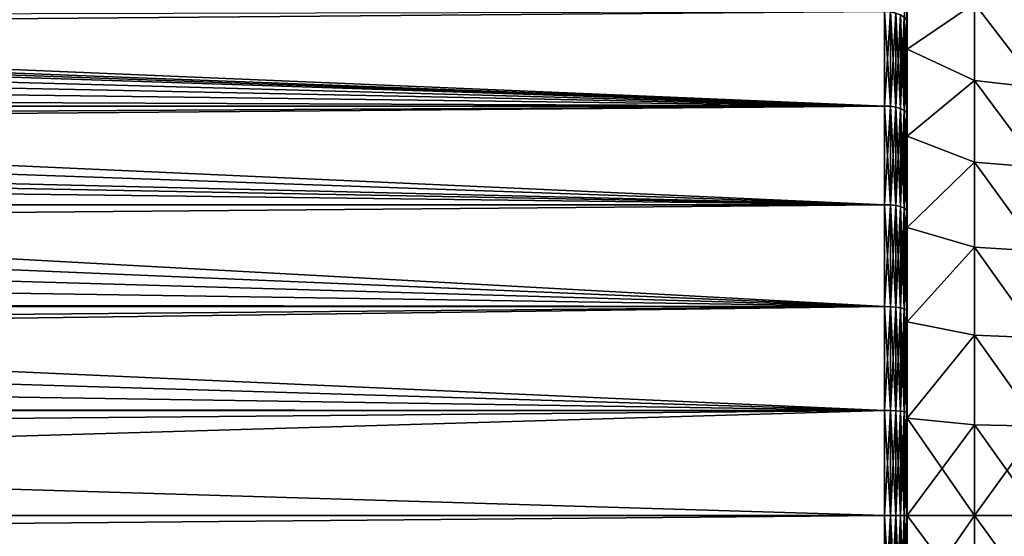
# Model space of a CAD drawing. Header units: millimetres. Extents: x -128 to 173, y -40 to 30.
# Tile 268 of 353: x 108 to 130, y 0 to 11. Entities that reach past the tile are written whole.
import ezdxf

# ---------------------------------------------------------------- set-up
doc = ezdxf.new("R2010")
doc.units = ezdxf.units.MM
doc.header["$LTSCALE"] = 56.728605
for name, color, linetype in [('2', 7, 'CONTINUOUS'), ('24', 7, 'CONTINUOUS'), ('25', 7, 'CONTINUOUS'), ('3', 7, 'CONTINUOUS'), ('35', 7, 'CONTINUOUS'), ('36', 7, 'CONTINUOUS'), ('4', 7, 'CONTINUOUS')]:
    doc.layers.add(name, color=color, linetype=linetype)

msp = doc.modelspace()

# ---------------------------------------------------------------- linework, layer by layer
at = {"layer": '2', "color": 7, "linetype": 'CONTINUOUS'}
for points in [[(128, 12.851, 18.469), (128, 10.917, 19.674), (128, 12.14, 16.709), (128, 12.851, 18.469)], [(128, 10.917, -19.674), (128, 12.851, -18.469), (128, 12.14, -16.709), (128, 10.917, -19.674)], [(128, 12.14, 16.709), (128, 10.917, 19.674), (128, 10.327, 17.886), (128, 12.14, 16.709)], [(128, 10.327, -17.886), (128, 10.917, -19.674), (128, 12.14, -16.709), (128, 10.327, -17.886)], [(128, 10.917, 19.674), (128, 8.87, 20.678), (128, 10.327, 17.886), (128, 10.917, 19.674)], [(128, 8.87, -20.678), (128, 10.917, -19.674), (128, 10.327, -17.886), (128, 8.87, -20.678)], [(128, 10.327, 17.886), (128, 8.87, 20.678), (128, 8.4, 18.868), (128, 10.327, 17.886)], [(128, 8.4, -18.868), (128, 8.87, -20.678), (128, 10.327, -17.886), (128, 8.4, -18.868)], [(128, 8.87, 20.678), (128, 6.733, 21.469), (128, 8.4, 18.868), (128, 8.87, 20.678)], [(128, 6.733, -21.469), (128, 8.87, -20.678), (128, 8.4, -18.868), (128, 6.733, -21.469)], [(128, 8.4, 18.868), (128, 6.733, 21.469), (128, 6.382, 19.642), (128, 8.4, 18.868)], [(128, 6.382, -19.642), (128, 6.733, -21.469), (128, 8.4, -18.868), (128, 6.382, -19.642)], [(128, 6.733, 21.469), (128, 4.526, 22.04), (128, 6.382, 19.642), (128, 6.733, 21.469)], [(128, 4.526, -22.04), (128, 6.733, -21.469), (128, 6.382, -19.642), (128, 4.526, -22.04)], [(128, 6.382, 19.642), (128, 4.526, 22.04), (128, 4.294, 20.202), (128, 6.382, 19.642)], [(128, 4.294, -20.202), (128, 4.526, -22.04), (128, 6.382, -19.642), (128, 4.294, -20.202)], [(128, 4.526, 22.04), (128, 2.272, 22.385), (128, 4.294, 20.202), (128, 4.526, 22.04)], [(128, 2.272, -22.385), (128, 4.526, -22.04), (128, 4.294, -20.202), (128, 2.272, -22.385)], [(128, 4.294, 20.202), (128, 2.272, 22.385), (128, 2.159, 20.54), (128, 4.294, 20.202)], [(128, 2.159, -20.54), (128, 2.272, -22.385), (128, 4.294, -20.202), (128, 2.159, -20.54)], [(128, 2.272, 22.385), (128, 0, 22.5), (128, 2.159, 20.54), (128, 2.272, 22.385)], [(128, 0, -22.5), (128, 2.272, -22.385), (128, 0, -20.653), (128, 0, -22.5)], [(128, 0, -20.653), (128, 2.272, -22.385), (128, 2.159, -20.54), (128, 0, -20.653)], [(128, 2.159, 20.54), (128, 0, 22.5), (128, 0, 20.653), (128, 2.159, 20.54)], [(128, 0, 22.5), (128, -2.272, 22.385), (128, 0, 20.653), (128, 0, 22.5)], [(128, -2.272, -22.385), (128, 0, -22.5), (128, -2.159, -20.54), (128, -2.272, -22.385)], [(128, 0, -22.5), (128, 0, -20.653), (128, -2.159, -20.54), (128, 0, -22.5)], [(128, 0, 20.653), (128, -2.272, 22.385), (128, -2.159, 20.54), (128, 0, 20.653)]]:
    msp.add_3dface(points, dxfattribs=at)
at = {"layer": '24', "color": 7, "linetype": 'CONTINUOUS'}
for points in [[(127.983, 10.982, 19.786), (127.983, 12.927, 18.573), (127.933, 11.04, 19.891), (127.983, 10.982, 19.786)], [(127.983, 10.982, 19.786), (128, 12.851, 18.469), (127.983, 12.927, 18.573), (127.983, 10.982, 19.786)], [(128, 10.917, 19.674), (128, 12.851, 18.469), (127.983, 10.982, 19.786), (128, 10.917, 19.674)], [(128, 12.851, -18.469), (128, 10.917, -19.674), (127.983, 10.982, -19.786), (128, 12.851, -18.469)], [(127.5, 9.07, -21.136), (127.5, 11.162, -20.11), (127.629, 9.063, -21.12), (127.5, 9.07, -21.136)], [(127.5, 11.162, -20.11), (127.629, 11.154, -20.095), (127.629, 9.063, -21.12), (127.5, 11.162, -20.11)], [(127.5, 11.162, 20.11), (127.5, 9.07, 21.136), (127.629, 11.154, 20.095), (127.5, 11.162, 20.11)], [(127.5, 9.07, 21.136), (127.629, 9.063, 21.12), (127.629, 11.154, 20.095), (127.5, 9.07, 21.136)], [(127.629, 9.063, 21.12), (127.75, 11.129, 20.051), (127.629, 11.154, 20.095), (127.629, 9.063, 21.12)], [(127.75, 11.129, -20.051), (127.75, 9.044, -21.074), (127.629, 11.154, -20.095), (127.75, 11.129, -20.051)], [(127.629, 11.154, -20.095), (127.75, 9.044, -21.074), (127.629, 9.063, -21.12), (127.629, 11.154, -20.095)], [(127.75, 9.044, 21.074), (127.75, 11.129, 20.051), (127.629, 9.063, 21.12), (127.75, 9.044, 21.074)], [(127.75, 9.044, 21.074), (127.854, 11.091, 19.982), (127.75, 11.129, 20.051), (127.75, 9.044, 21.074)], [(127.854, 11.091, -19.982), (127.854, 9.012, -21.001), (127.75, 11.129, -20.051), (127.854, 11.091, -19.982)], [(127.75, 11.129, -20.051), (127.854, 9.012, -21.001), (127.75, 9.044, -21.074), (127.75, 11.129, -20.051)], [(127.854, 9.012, 21.001), (127.854, 11.091, 19.982), (127.75, 9.044, 21.074), (127.854, 9.012, 21.001)], [(127.854, 9.012, 21.001), (127.933, 11.04, 19.891), (127.854, 11.091, 19.982), (127.854, 9.012, 21.001)], [(127.933, 11.04, -19.891), (127.933, 8.971, -20.906), (127.854, 11.091, -19.982), (127.933, 11.04, -19.891)], [(127.854, 11.091, -19.982), (127.933, 8.971, -20.906), (127.854, 9.012, -21.001), (127.854, 11.091, -19.982)], [(127.933, 8.971, 20.906), (127.933, 11.04, 19.891), (127.854, 9.012, 21.001), (127.933, 8.971, 20.906)], [(127.933, 8.971, 20.906), (127.983, 10.982, 19.786), (127.933, 11.04, 19.891), (127.933, 8.971, 20.906)], [(127.983, 10.982, -19.786), (127.983, 8.924, -20.795), (127.933, 11.04, -19.891), (127.983, 10.982, -19.786)], [(127.933, 11.04, -19.891), (127.983, 8.924, -20.795), (127.933, 8.971, -20.906), (127.933, 11.04, -19.891)], [(127.983, 8.924, 20.795), (127.983, 10.982, 19.786), (127.933, 8.971, 20.906), (127.983, 8.924, 20.795)], [(127.983, 8.924, 20.795), (128, 10.917, 19.674), (127.983, 10.982, 19.786), (127.983, 8.924, 20.795)], [(127.983, 10.982, -19.786), (128, 10.917, -19.674), (127.983, 8.924, -20.795), (127.983, 10.982, -19.786)], [(128, 8.87, 20.678), (128, 10.917, 19.674), (127.983, 8.924, 20.795), (128, 8.87, 20.678)], [(128, 10.917, -19.674), (128, 8.87, -20.678), (127.983, 8.924, -20.795), (128, 10.917, -19.674)], [(127.5, 6.885, -21.945), (127.5, 9.07, -21.136), (127.629, 6.88, -21.929), (127.5, 6.885, -21.945)], [(127.5, 9.07, -21.136), (127.629, 9.063, -21.12), (127.629, 6.88, -21.929), (127.5, 9.07, -21.136)], [(127.5, 9.07, 21.136), (127.5, 6.885, 21.945), (127.629, 9.063, 21.12), (127.5, 9.07, 21.136)], [(127.5, 6.885, 21.945), (127.629, 6.88, 21.929), (127.629, 9.063, 21.12), (127.5, 6.885, 21.945)], [(127.629, 6.88, 21.929), (127.75, 9.044, 21.074), (127.629, 9.063, 21.12), (127.629, 6.88, 21.929)], [(127.75, 9.044, -21.074), (127.75, 6.865, -21.881), (127.629, 9.063, -21.12), (127.75, 9.044, -21.074)], [(127.629, 9.063, -21.12), (127.75, 6.865, -21.881), (127.629, 6.88, -21.929), (127.629, 9.063, -21.12)], [(127.75, 6.865, 21.881), (127.75, 9.044, 21.074), (127.629, 6.88, 21.929), (127.75, 6.865, 21.881)], [(127.75, 6.865, 21.881), (127.854, 9.012, 21.001), (127.75, 9.044, 21.074), (127.75, 6.865, 21.881)], [(127.854, 9.012, -21.001), (127.854, 6.841, -21.805), (127.75, 9.044, -21.074), (127.854, 9.012, -21.001)], [(127.75, 9.044, -21.074), (127.854, 6.841, -21.805), (127.75, 6.865, -21.881), (127.75, 9.044, -21.074)], [(127.854, 6.841, 21.805), (127.854, 9.012, 21.001), (127.75, 6.865, 21.881), (127.854, 6.841, 21.805)], [(127.854, 6.841, 21.805), (127.933, 8.971, 20.906), (127.854, 9.012, 21.001), (127.854, 6.841, 21.805)], [(127.933, 8.971, -20.906), (127.933, 6.81, -21.706), (127.854, 9.012, -21.001), (127.933, 8.971, -20.906)], [(127.854, 9.012, -21.001), (127.933, 6.81, -21.706), (127.854, 6.841, -21.805), (127.854, 9.012, -21.001)], [(127.933, 6.81, 21.706), (127.933, 8.971, 20.906), (127.854, 6.841, 21.805), (127.933, 6.81, 21.706)], [(127.933, 6.81, 21.706), (127.983, 8.924, 20.795), (127.933, 8.971, 20.906), (127.933, 6.81, 21.706)], [(127.983, 8.924, -20.795), (127.983, 6.774, -21.591), (127.933, 8.971, -20.906), (127.983, 8.924, -20.795)], [(127.933, 8.971, -20.906), (127.983, 6.774, -21.591), (127.933, 6.81, -21.706), (127.933, 8.971, -20.906)], [(127.983, 6.774, 21.591), (127.983, 8.924, 20.795), (127.933, 6.81, 21.706), (127.983, 6.774, 21.591)], [(127.983, 6.774, 21.591), (128, 8.87, 20.678), (127.983, 8.924, 20.795), (127.983, 6.774, 21.591)], [(127.983, 8.924, -20.795), (128, 8.87, -20.678), (127.983, 6.774, -21.591), (127.983, 8.924, -20.795)], [(128, 6.733, 21.469), (128, 8.87, 20.678), (127.983, 6.774, 21.591), (128, 6.733, 21.469)], [(128, 8.87, -20.678), (128, 6.733, -21.469), (127.983, 6.774, -21.591), (128, 8.87, -20.678)], [(127.5, 4.63, -22.529), (127.5, 6.885, -21.945), (127.629, 4.626, -22.513), (127.5, 4.63, -22.529)], [(127.5, 6.885, -21.945), (127.629, 6.88, -21.929), (127.629, 4.626, -22.513), (127.5, 6.885, -21.945)], [(127.5, 6.885, 21.945), (127.5, 4.63, 22.529), (127.629, 6.88, 21.929), (127.5, 6.885, 21.945)], [(127.5, 4.63, 22.529), (127.629, 4.626, 22.513), (127.629, 6.88, 21.929), (127.5, 4.63, 22.529)], [(127.629, 4.626, 22.513), (127.75, 6.865, 21.881), (127.629, 6.88, 21.929), (127.629, 4.626, 22.513)], [(127.75, 6.865, -21.881), (127.75, 4.616, -22.464), (127.629, 6.88, -21.929), (127.75, 6.865, -21.881)], [(127.629, 6.88, -21.929), (127.75, 4.616, -22.464), (127.629, 4.626, -22.513), (127.629, 6.88, -21.929)], [(127.75, 4.616, 22.464), (127.75, 6.865, 21.881), (127.629, 4.626, 22.513), (127.75, 4.616, 22.464)], [(127.75, 4.616, 22.464), (127.854, 6.841, 21.805), (127.75, 6.865, 21.881), (127.75, 4.616, 22.464)], [(127.854, 6.841, -21.805), (127.854, 4.6, -22.386), (127.75, 6.865, -21.881), (127.854, 6.841, -21.805)], [(127.75, 6.865, -21.881), (127.854, 4.6, -22.386), (127.75, 4.616, -22.464), (127.75, 6.865, -21.881)], [(127.854, 4.6, 22.386), (127.854, 6.841, 21.805), (127.75, 4.616, 22.464), (127.854, 4.6, 22.386)], [(127.854, 4.6, 22.386), (127.933, 6.81, 21.706), (127.854, 6.841, 21.805), (127.854, 4.6, 22.386)], [(127.933, 6.81, -21.706), (127.933, 4.579, -22.284), (127.854, 6.841, -21.805), (127.933, 6.81, -21.706)], [(127.854, 6.841, -21.805), (127.933, 4.579, -22.284), (127.854, 4.6, -22.386), (127.854, 6.841, -21.805)], [(127.933, 4.579, 22.284), (127.933, 6.81, 21.706), (127.854, 4.6, 22.386), (127.933, 4.579, 22.284)], [(127.933, 4.579, 22.284), (127.983, 6.774, 21.591), (127.933, 6.81, 21.706), (127.933, 4.579, 22.284)], [(127.983, 6.774, -21.591), (127.983, 4.555, -22.166), (127.933, 6.81, -21.706), (127.983, 6.774, -21.591)], [(127.933, 6.81, -21.706), (127.983, 4.555, -22.166), (127.933, 4.579, -22.284), (127.933, 6.81, -21.706)], [(127.983, 4.555, 22.166), (127.983, 6.774, 21.591), (127.933, 4.579, 22.284), (127.983, 4.555, 22.166)], [(127.983, 4.555, 22.166), (128, 6.733, 21.469), (127.983, 6.774, 21.591), (127.983, 4.555, 22.166)], [(127.983, 6.774, -21.591), (128, 6.733, -21.469), (127.983, 4.555, -22.166), (127.983, 6.774, -21.591)], [(128, 4.526, 22.04), (128, 6.733, 21.469), (127.983, 4.555, 22.166), (128, 4.526, 22.04)], [(128, 6.733, -21.469), (128, 4.526, -22.04), (127.983, 4.555, -22.166), (128, 6.733, -21.469)], [(127.5, 2.327, -22.882), (127.5, 4.63, -22.529), (127.629, 2.325, -22.865), (127.5, 2.327, -22.882)], [(127.5, 4.63, -22.529), (127.629, 4.626, -22.513), (127.629, 2.325, -22.865), (127.5, 4.63, -22.529)], [(127.5, 4.63, 22.529), (127.5, 2.327, 22.882), (127.629, 4.626, 22.513), (127.5, 4.63, 22.529)], [(127.5, 2.327, 22.882), (127.629, 2.325, 22.865), (127.629, 4.626, 22.513), (127.5, 2.327, 22.882)], [(127.629, 2.325, 22.865), (127.75, 4.616, 22.464), (127.629, 4.626, 22.513), (127.629, 2.325, 22.865)], [(127.75, 4.616, -22.464), (127.75, 2.32, -22.815), (127.629, 4.626, -22.513), (127.75, 4.616, -22.464)], [(127.629, 4.626, -22.513), (127.75, 2.32, -22.815), (127.629, 2.325, -22.865), (127.629, 4.626, -22.513)], [(127.75, 2.32, 22.815), (127.75, 4.616, 22.464), (127.629, 2.325, 22.865), (127.75, 2.32, 22.815)], [(127.75, 2.32, 22.815), (127.854, 4.6, 22.386), (127.75, 4.616, 22.464), (127.75, 2.32, 22.815)], [(127.854, 4.6, -22.386), (127.854, 2.312, -22.736), (127.75, 4.616, -22.464), (127.854, 4.6, -22.386)], [(127.75, 4.616, -22.464), (127.854, 2.312, -22.736), (127.75, 2.32, -22.815), (127.75, 4.616, -22.464)], [(127.854, 2.312, 22.736), (127.854, 4.6, 22.386), (127.75, 2.32, 22.815), (127.854, 2.312, 22.736)], [(127.854, 2.312, 22.736), (127.933, 4.579, 22.284), (127.854, 4.6, 22.386), (127.854, 2.312, 22.736)], [(127.933, 4.579, -22.284), (127.933, 2.302, -22.633), (127.854, 4.6, -22.386), (127.933, 4.579, -22.284)], [(127.854, 4.6, -22.386), (127.933, 2.302, -22.633), (127.854, 2.312, -22.736), (127.854, 4.6, -22.386)], [(127.933, 2.302, 22.633), (127.933, 4.579, 22.284), (127.854, 2.312, 22.736), (127.933, 2.302, 22.633)], [(127.933, 2.302, 22.633), (127.983, 4.555, 22.166), (127.933, 4.579, 22.284), (127.933, 2.302, 22.633)], [(127.983, 4.555, -22.166), (127.983, 2.289, -22.513), (127.933, 4.579, -22.284), (127.983, 4.555, -22.166)], [(127.933, 4.579, -22.284), (127.983, 2.289, -22.513), (127.933, 2.302, -22.633), (127.933, 4.579, -22.284)], [(127.983, 2.289, 22.513), (127.983, 4.555, 22.166), (127.933, 2.302, 22.633), (127.983, 2.289, 22.513)], [(127.983, 2.289, 22.513), (128, 4.526, 22.04), (127.983, 4.555, 22.166), (127.983, 2.289, 22.513)], [(127.983, 4.555, -22.166), (128, 4.526, -22.04), (127.983, 2.289, -22.513), (127.983, 4.555, -22.166)], [(128, 2.272, 22.385), (128, 4.526, 22.04), (127.983, 2.289, 22.513), (128, 2.272, 22.385)], [(128, 4.526, -22.04), (128, 2.272, -22.385), (127.983, 2.289, -22.513), (128, 4.526, -22.04)], [(127.5, 0, -23), (127.5, 2.327, -22.882), (127.629, 0, -22.983), (127.5, 0, -23)], [(127.5, 2.327, -22.882), (127.629, 2.325, -22.865), (127.629, 0, -22.983), (127.5, 2.327, -22.882)], [(127.5, 2.327, 22.882), (127.5, 0, 23), (127.629, 2.325, 22.865), (127.5, 2.327, 22.882)], [(127.5, 0, 23), (127.629, 0, 22.983), (127.629, 2.325, 22.865), (127.5, 0, 23)], [(127.629, 0, 22.983), (127.75, 2.32, 22.815), (127.629, 2.325, 22.865), (127.629, 0, 22.983)], [(127.75, 2.32, -22.815), (127.75, 0, -22.933), (127.629, 2.325, -22.865), (127.75, 2.32, -22.815)], [(127.629, 2.325, -22.865), (127.75, 0, -22.933), (127.629, 0, -22.983), (127.629, 2.325, -22.865)], [(127.75, 0, 22.933), (127.75, 2.32, 22.815), (127.629, 0, 22.983), (127.75, 0, 22.933)], [(127.75, 0, 22.933), (127.854, 2.312, 22.736), (127.75, 2.32, 22.815), (127.75, 0, 22.933)], [(127.854, 2.312, -22.736), (127.854, 0, -22.853), (127.75, 2.32, -22.815), (127.854, 2.312, -22.736)], [(127.75, 2.32, -22.815), (127.854, 0, -22.853), (127.75, 0, -22.933), (127.75, 2.32, -22.815)], [(127.854, 0, 22.853), (127.854, 2.312, 22.736), (127.75, 0, 22.933), (127.854, 0, 22.853)], [(127.854, 0, 22.853), (127.933, 2.302, 22.633), (127.854, 2.312, 22.736), (127.854, 0, 22.853)], [(127.933, 2.302, -22.633), (127.933, 0, -22.75), (127.854, 2.312, -22.736), (127.933, 2.302, -22.633)], [(127.854, 2.312, -22.736), (127.933, 0, -22.75), (127.854, 0, -22.853), (127.854, 2.312, -22.736)], [(127.933, 0, 22.75), (127.933, 2.302, 22.633), (127.854, 0, 22.853), (127.933, 0, 22.75)], [(127.933, 0, 22.75), (127.983, 2.289, 22.513), (127.933, 2.302, 22.633), (127.933, 0, 22.75)], [(127.983, 2.289, -22.513), (127.983, 0, -22.629), (127.933, 2.302, -22.633), (127.983, 2.289, -22.513)], [(127.933, 2.302, -22.633), (127.983, 0, -22.629), (127.933, 0, -22.75), (127.933, 2.302, -22.633)], [(127.983, 0, 22.629), (127.983, 2.289, 22.513), (127.933, 0, 22.75), (127.983, 0, 22.629)], [(127.983, 0, 22.629), (128, 2.272, 22.385), (127.983, 2.289, 22.513), (127.983, 0, 22.629)], [(128, 2.272, -22.385), (128, 0, -22.5), (127.983, 2.289, -22.513), (128, 2.272, -22.385)], [(127.983, 2.289, -22.513), (128, 0, -22.5), (127.983, 0, -22.629), (127.983, 2.289, -22.513)], [(128, 0, 22.5), (128, 2.272, 22.385), (127.983, 0, 22.629), (128, 0, 22.5)]]:
    msp.add_3dface(points, dxfattribs=at)
at = {"layer": '25', "color": 7, "linetype": 'CONTINUOUS'}
for points in [[(127.5, -2.327, -22.882), (127.5, 0, -23), (127.629, -2.325, -22.865), (127.5, -2.327, -22.882)], [(127.5, 0, -23), (127.629, 0, -22.983), (127.629, -2.325, -22.865), (127.5, 0, -23)], [(127.5, 0, 23), (127.5, -2.327, 22.882), (127.629, 0, 22.983), (127.5, 0, 23)], [(127.629, 0, 22.983), (127.5, -2.327, 22.882), (127.629, -2.325, 22.865), (127.629, 0, 22.983)], [(127.75, 0, 22.933), (127.629, 0, 22.983), (127.629, -2.325, 22.865), (127.75, 0, 22.933)], [(127.629, 0, -22.983), (127.75, 0, -22.933), (127.75, -2.32, -22.815), (127.629, 0, -22.983)], [(127.629, 0, -22.983), (127.75, -2.32, -22.815), (127.629, -2.325, -22.865), (127.629, 0, -22.983)], [(127.75, 0, -22.933), (127.854, 0, -22.853), (127.854, -2.312, -22.736), (127.75, 0, -22.933)], [(127.75, 0, -22.933), (127.854, -2.312, -22.736), (127.75, -2.32, -22.815), (127.75, 0, -22.933)], [(127.854, 0, -22.853), (127.933, 0, -22.75), (127.933, -2.302, -22.633), (127.854, 0, -22.853)], [(127.854, 0, -22.853), (127.933, -2.302, -22.633), (127.854, -2.312, -22.736), (127.854, 0, -22.853)], [(127.933, 0, -22.75), (127.983, 0, -22.629), (127.983, -2.289, -22.513), (127.933, 0, -22.75)], [(127.933, 0, -22.75), (127.983, -2.289, -22.513), (127.933, -2.302, -22.633), (127.933, 0, -22.75)], [(128, -2.272, 22.385), (128, 0, 22.5), (127.983, -2.289, 22.513), (128, -2.272, 22.385)], [(128, 0, 22.5), (127.983, 0, 22.629), (127.983, -2.289, 22.513), (128, 0, 22.5)], [(128, 0, -22.5), (128, -2.272, -22.385), (127.983, 0, -22.629), (128, 0, -22.5)], [(127.983, 0, -22.629), (128, -2.272, -22.385), (127.983, -2.289, -22.513), (127.983, 0, -22.629)], [(127.75, -2.32, 22.815), (127.75, 0, 22.933), (127.629, -2.325, 22.865), (127.75, -2.32, 22.815)], [(127.854, 0, 22.853), (127.75, 0, 22.933), (127.75, -2.32, 22.815), (127.854, 0, 22.853)], [(127.854, -2.312, 22.736), (127.854, 0, 22.853), (127.75, -2.32, 22.815), (127.854, -2.312, 22.736)], [(127.933, 0, 22.75), (127.854, 0, 22.853), (127.854, -2.312, 22.736), (127.933, 0, 22.75)], [(127.933, -2.302, 22.633), (127.933, 0, 22.75), (127.854, -2.312, 22.736), (127.933, -2.302, 22.633)], [(127.983, 0, 22.629), (127.933, 0, 22.75), (127.933, -2.302, 22.633), (127.983, 0, 22.629)], [(127.983, -2.289, 22.513), (127.983, 0, 22.629), (127.933, -2.302, 22.633), (127.983, -2.289, 22.513)]]:
    msp.add_3dface(points, dxfattribs=at)
at = {"layer": '3', "color": 7, "linetype": 'CONTINUOUS'}
for points in [[(127.5, 9.07, 21.136), (127.5, 11.162, 20.11), (-127.5, 9.07, 21.136), (127.5, 9.07, 21.136)], [(-127.5, 9.07, 21.136), (127.5, 11.162, 20.11), (-127.5, 11.162, 20.11), (-127.5, 9.07, 21.136)], [(127.5, 11.162, -20.11), (127.5, 9.07, -21.136), (80.252, 11.055, -20.169), (127.5, 11.162, -20.11)], [(80.252, 11.055, -20.169), (127.5, 9.07, -21.136), (80.872, 10.842, -20.284), (80.252, 11.055, -20.169)], [(80.872, 10.842, -20.284), (127.5, 9.07, -21.136), (81.175, 10.723, -20.347), (80.872, 10.842, -20.284)], [(81.175, 10.723, -20.347), (127.5, 9.07, -21.136), (81.485, 10.593, -20.415), (81.175, 10.723, -20.347)], [(81.485, 10.593, -20.415), (127.5, 9.07, -21.136), (82.091, 10.309, -20.56), (81.485, 10.593, -20.415)], [(82.091, 10.309, -20.56), (127.5, 9.07, -21.136), (82.686, 9.988, -20.718), (82.091, 10.309, -20.56)], [(82.686, 9.988, -20.718), (127.5, 9.07, -21.136), (83.267, 9.633, -20.886), (82.686, 9.988, -20.718)], [(83.267, 9.633, -20.886), (127.5, 9.07, -21.136), (83.828, 9.244, -21.06), (83.267, 9.633, -20.886)], [(83.828, 9.244, -21.06), (127.5, 9.07, -21.136), (84.367, 8.824, -21.24), (83.828, 9.244, -21.06)], [(127.5, 6.885, 21.945), (127.5, 9.07, 21.136), (-127.5, 6.885, 21.945), (127.5, 6.885, 21.945)], [(-127.5, 6.885, 21.945), (127.5, 9.07, 21.136), (-127.5, 9.07, 21.136), (-127.5, 6.885, 21.945)], [(127.5, 9.07, -21.136), (127.5, 6.885, -21.945), (84.367, 8.824, -21.24), (127.5, 9.07, -21.136)], [(84.367, 8.824, -21.24), (127.5, 6.885, -21.945), (84.88, 8.375, -21.421), (84.367, 8.824, -21.24)], [(84.88, 8.375, -21.421), (127.5, 6.885, -21.945), (85.364, 7.9, -21.601), (84.88, 8.375, -21.421)], [(85.364, 7.9, -21.601), (127.5, 6.885, -21.945), (85.578, 7.67, -21.683), (85.364, 7.9, -21.601)], [(85.578, 7.67, -21.683), (127.5, 6.885, -21.945), (85.816, 7.401, -21.777), (85.578, 7.67, -21.683)], [(85.816, 7.401, -21.777), (127.5, 6.885, -21.945), (86.235, 6.883, -21.946), (85.816, 7.401, -21.777)], [(127.5, 4.63, 22.529), (127.5, 6.885, 21.945), (-127.5, 4.63, 22.529), (127.5, 4.63, 22.529)], [(-127.5, 4.63, 22.529), (127.5, 6.885, 21.945), (-127.5, 6.885, 21.945), (-127.5, 4.63, 22.529)], [(127.5, 6.885, -21.945), (127.5, 4.63, -22.529), (86.235, 6.883, -21.946), (127.5, 6.885, -21.945)], [(86.235, 6.883, -21.946), (127.5, 4.63, -22.529), (86.62, 6.348, -22.107), (86.235, 6.883, -21.946)], [(86.62, 6.348, -22.107), (127.5, 4.63, -22.529), (86.969, 5.8, -22.257), (86.62, 6.348, -22.107)], [(86.969, 5.8, -22.257), (127.5, 4.63, -22.529), (87.282, 5.24, -22.395), (86.969, 5.8, -22.257)], [(87.282, 5.24, -22.395), (127.5, 4.63, -22.529), (87.56, 4.673, -22.52), (87.282, 5.24, -22.395)], [(127.5, 2.327, 22.882), (127.5, 4.63, 22.529), (-127.5, 2.327, 22.882), (127.5, 2.327, 22.882)], [(-127.5, 2.327, 22.882), (127.5, 4.63, 22.529), (-127.5, 4.63, 22.529), (-127.5, 2.327, 22.882)], [(87.56, 4.673, -22.52), (127.5, 4.63, -22.529), (87.804, 4.098, -22.632), (87.56, 4.673, -22.52)], [(127.5, 4.63, -22.529), (127.5, 2.327, -22.882), (87.804, 4.098, -22.632), (127.5, 4.63, -22.529)], [(87.804, 4.098, -22.632), (127.5, 2.327, -22.882), (88.012, 3.518, -22.729), (87.804, 4.098, -22.632)], [(88.012, 3.518, -22.729), (127.5, 2.327, -22.882), (88.188, 2.935, -22.812), (88.012, 3.518, -22.729)], [(88.188, 2.935, -22.812), (127.5, 2.327, -22.882), (88.33, 2.348, -22.88), (88.188, 2.935, -22.812)], [(127.5, 0, 23), (127.5, 2.327, 22.882), (-127.5, 0, 23), (127.5, 0, 23)], [(-127.5, 0, 23), (127.5, 2.327, 22.882), (-127.5, 2.327, 22.882), (-127.5, 0, 23)], [(88.33, 2.348, -22.88), (127.5, 2.327, -22.882), (88.517, 1.172, -22.97), (88.33, 2.348, -22.88)], [(127.5, 2.327, -22.882), (127.5, 0, -23), (88.517, 1.172, -22.97), (127.5, 2.327, -22.882)], [(88.517, 1.172, -22.97), (127.5, 0, -23), (88.579, 0, -23), (88.517, 1.172, -22.97)]]:
    msp.add_3dface(points, dxfattribs=at)
at = {"layer": '35', "color": 7, "linetype": 'CONTINUOUS'}
for points in [[(128, -2.159, -20.54), (128, 0, -20.653), (129.493, -2.008, -19.75), (128, -2.159, -20.54)], [(129.493, -2.008, -19.75), (128, 0, -20.653), (129.493, 0, -19.852), (129.493, -2.008, -19.75)], [(128, 0, 20.653), (128, -2.159, 20.54), (129.493, 0, 19.852), (128, 0, 20.653)], [(129.493, 0, 19.852), (128, -2.159, 20.54), (129.493, -2.008, 19.75), (129.493, 0, 19.852)], [(129.493, 0, 19.852), (129.493, -2.008, 19.75), (130.924, 0, 18.943), (129.493, 0, 19.852)], [(130.924, 0, 18.943), (129.493, -2.008, 19.75), (130.924, -1.98, 18.839), (130.924, 0, 18.943)], [(129.493, -2.008, -19.75), (129.493, 0, -19.852), (130.924, -1.98, -18.839), (129.493, -2.008, -19.75)], [(130.924, -1.98, -18.839), (129.493, 0, -19.852), (130.924, 0, -18.943), (130.924, -1.98, -18.839)]]:
    msp.add_3dface(points, dxfattribs=at)
at = {"layer": '36', "color": 7, "linetype": 'CONTINUOUS'}
for points in [[(128, 10.327, -17.886), (128, 12.14, -16.709), (129.493, 11.341, -16.294), (128, 10.327, -17.886)], [(128, 12.14, 16.709), (128, 10.327, 17.886), (129.493, 11.341, 16.294), (128, 12.14, 16.709)], [(129.493, 9.634, -17.357), (128, 10.327, -17.886), (129.493, 11.341, -16.294), (129.493, 9.634, -17.357)], [(129.493, 11.341, 16.294), (128, 10.327, 17.886), (129.493, 9.634, 17.357), (129.493, 11.341, 16.294)], [(129.493, 9.634, -17.357), (129.493, 11.341, -16.294), (130.924, 9.472, -16.405), (129.493, 9.634, -17.357)], [(130.924, 9.472, -16.405), (129.493, 11.341, -16.294), (130.924, 11.134, -15.325), (130.924, 9.472, -16.405)], [(129.493, 11.341, 16.294), (129.493, 9.634, 17.357), (130.924, 9.472, 16.405), (129.493, 11.341, 16.294)], [(130.924, 11.134, 15.325), (129.493, 11.341, 16.294), (130.924, 9.472, 16.405), (130.924, 11.134, 15.325)], [(128, 8.4, -18.868), (128, 10.327, -17.886), (129.493, 9.634, -17.357), (128, 8.4, -18.868)], [(128, 10.327, 17.886), (128, 8.4, 18.868), (129.493, 9.634, 17.357), (128, 10.327, 17.886)], [(129.493, 7.829, -18.243), (128, 8.4, -18.868), (129.493, 9.634, -17.357), (129.493, 7.829, -18.243)], [(129.493, 9.634, 17.357), (128, 8.4, 18.868), (129.493, 7.829, 18.243), (129.493, 9.634, 17.357)], [(129.493, 7.829, -18.243), (129.493, 9.634, -17.357), (130.924, 7.705, -17.305), (129.493, 7.829, -18.243)], [(130.924, 7.705, -17.305), (129.493, 9.634, -17.357), (130.924, 9.472, -16.405), (130.924, 7.705, -17.305)], [(129.493, 9.634, 17.357), (129.493, 7.829, 18.243), (130.924, 7.705, 17.305), (129.493, 9.634, 17.357)], [(130.924, 9.472, 16.405), (129.493, 9.634, 17.357), (130.924, 7.705, 17.305), (130.924, 9.472, 16.405)], [(128, 6.382, -19.642), (128, 8.4, -18.868), (129.493, 7.829, -18.243), (128, 6.382, -19.642)], [(128, 8.4, 18.868), (128, 6.382, 19.642), (129.493, 7.829, 18.243), (128, 8.4, 18.868)], [(129.493, 5.943, -18.941), (128, 6.382, -19.642), (129.493, 7.829, -18.243), (129.493, 5.943, -18.941)], [(129.493, 7.829, 18.243), (128, 6.382, 19.642), (129.493, 5.943, 18.941), (129.493, 7.829, 18.243)], [(129.493, 5.943, -18.941), (129.493, 7.829, -18.243), (130.924, 5.853, -18.016), (129.493, 5.943, -18.941)], [(130.924, 5.853, -18.016), (129.493, 7.829, -18.243), (130.924, 7.705, -17.305), (130.924, 5.853, -18.016)], [(129.493, 7.829, 18.243), (129.493, 5.943, 18.941), (130.924, 5.853, 18.016), (129.493, 7.829, 18.243)], [(130.924, 7.705, 17.305), (129.493, 7.829, 18.243), (130.924, 5.853, 18.016), (130.924, 7.705, 17.305)], [(128, 4.294, -20.202), (128, 6.382, -19.642), (129.493, 5.943, -18.941), (128, 4.294, -20.202)], [(128, 6.382, 19.642), (128, 4.294, 20.202), (129.493, 5.943, 18.941), (128, 6.382, 19.642)], [(129.493, 3.996, -19.446), (128, 4.294, -20.202), (129.493, 5.943, -18.941), (129.493, 3.996, -19.446)], [(129.493, 5.943, 18.941), (128, 4.294, 20.202), (129.493, 3.996, 19.446), (129.493, 5.943, 18.941)], [(129.493, 3.996, -19.446), (129.493, 5.943, -18.941), (130.924, 3.938, -18.529), (129.493, 3.996, -19.446)], [(130.924, 3.938, -18.529), (129.493, 5.943, -18.941), (130.924, 5.853, -18.016), (130.924, 3.938, -18.529)], [(129.493, 5.943, 18.941), (129.493, 3.996, 19.446), (130.924, 3.938, 18.529), (129.493, 5.943, 18.941)], [(130.924, 5.853, 18.016), (129.493, 5.943, 18.941), (130.924, 3.938, 18.529), (130.924, 5.853, 18.016)], [(128, 2.159, -20.54), (128, 4.294, -20.202), (129.493, 3.996, -19.446), (128, 2.159, -20.54)], [(128, 4.294, 20.202), (128, 2.159, 20.54), (129.493, 3.996, 19.446), (128, 4.294, 20.202)], [(129.493, 2.008, -19.75), (128, 2.159, -20.54), (129.493, 3.996, -19.446), (129.493, 2.008, -19.75)], [(129.493, 3.996, 19.446), (128, 2.159, 20.54), (129.493, 2.008, 19.75), (129.493, 3.996, 19.446)], [(129.493, 2.008, -19.75), (129.493, 3.996, -19.446), (130.924, 1.98, -18.839), (129.493, 2.008, -19.75)], [(130.924, 1.98, -18.839), (129.493, 3.996, -19.446), (130.924, 3.938, -18.529), (130.924, 1.98, -18.839)], [(129.493, 3.996, 19.446), (129.493, 2.008, 19.75), (130.924, 1.98, 18.839), (129.493, 3.996, 19.446)], [(130.924, 3.938, 18.529), (129.493, 3.996, 19.446), (130.924, 1.98, 18.839), (130.924, 3.938, 18.529)], [(128, 0, -20.653), (128, 2.159, -20.54), (129.493, 0, -19.852), (128, 0, -20.653)], [(129.493, 0, -19.852), (128, 2.159, -20.54), (129.493, 2.008, -19.75), (129.493, 0, -19.852)], [(128, 2.159, 20.54), (128, 0, 20.653), (129.493, 2.008, 19.75), (128, 2.159, 20.54)], [(128, 0, 20.653), (129.493, 0, 19.852), (129.493, 2.008, 19.75), (128, 0, 20.653)], [(129.493, 2.008, 19.75), (129.493, 0, 19.852), (130.924, 1.98, 18.839), (129.493, 2.008, 19.75)], [(130.924, 0, -18.943), (129.493, 0, -19.852), (129.493, 2.008, -19.75), (130.924, 0, -18.943)], [(130.924, 0, -18.943), (129.493, 2.008, -19.75), (130.924, 1.98, -18.839), (130.924, 0, -18.943)], [(129.493, 0, 19.852), (130.924, 0, 18.943), (130.924, 1.98, 18.839), (129.493, 0, 19.852)]]:
    msp.add_3dface(points, dxfattribs=at)
at = {"layer": '4', "color": 7, "linetype": 'CONTINUOUS'}
for points in [[(127.5, 0, 23), (-127.5, 0, 23), (-127.5, -2.327, 22.882), (127.5, 0, 23)], [(127.5, -2.327, 22.882), (127.5, 0, 23), (-127.5, -2.327, 22.882), (127.5, -2.327, 22.882)], [(88.579, 0, -23), (127.5, -2.327, -22.882), (88.516, -1.181, -22.97), (88.579, 0, -23)], [(88.579, 0, -23), (127.5, 0, -23), (127.5, -2.327, -22.882), (88.579, 0, -23)]]:
    msp.add_3dface(points, dxfattribs=at)

doc.saveas('drawing.dxf')
